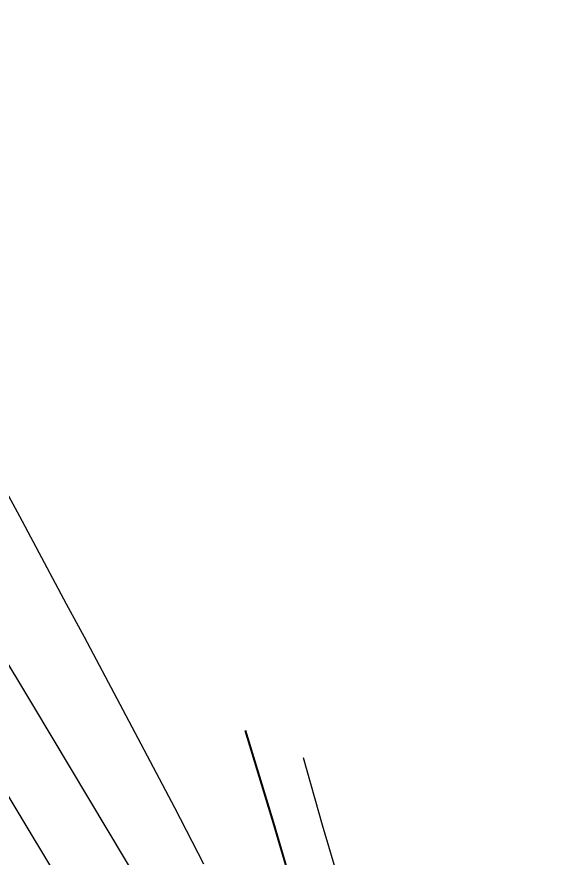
# Model space of a CAD drawing. Extents: x 368532 to 392481, y 10654822 to 10676899.
# Drawn here: x 378501.7 to 378612.6, y 10661721.4 to 10661893.2 of the extents above; entities that cross this region are included whole.
import ezdxf

# ---------------------------------------------------------------- set-up
doc = ezdxf.new("R2010")
doc.units = 0
for name, color, linetype in [('p_dtm slab', 7, 'Continuous'), ('p_railroad rr control', 7, 'Continuous'), ('p_road - paved curb', 7, 'Continuous')]:
    doc.layers.add(name, color=color, linetype=linetype)

msp = doc.modelspace()

# ---------------------------------------------------------------- linework, layer by layer
at = {"layer": 'p_dtm slab'}
for p, q in [((378502.35, 10661791.09), (378497.59, 10661799.61)), ((378511.89, 10661773.17), (378502.35, 10661791.09)), ((378515.56, 10661766.39), (378511.89, 10661773.17)), ((378525.91, 10661746.86), (378515.56, 10661766.39)), ((378548.36, 10661747.34), (378554.07, 10661728.53)), ((378534.06, 10661731.48), (378525.91, 10661746.86)), ((378539.97, 10661719.99), (378534.06, 10661731.48)), ((378554.07, 10661728.53), (378559.59, 10661709.8))]:
    msp.add_line(p, q, dxfattribs=at)
at = {"layer": 'p_railroad rr control'}
for points in [[(378612.65, 10661573.76), (378596.97, 10661599.85), (378574.71, 10661636.86), (378551.55, 10661675.32), (378527.91, 10661714.24), (378504.96, 10661752.54), (378482.42, 10661789.94), (378463.18, 10661821.93), (378438.11, 10661863.74), (378420.22, 10661893.2)], [(378408.32, 10661885.9), (378434.09, 10661843.24), (378467.99, 10661786.85), (378496, 10661740.35), (378527.8, 10661687.57), (378560.03, 10661634.45), (378583.68, 10661594.83), (378604.32, 10661560.18)]]:
    msp.add_lwpolyline(points, dxfattribs=at)
at = {"layer": 'p_road - paved curb'}
for p, q in [((378548.51, 10661747.39), (378554.21, 10661728.57)), ((378564.21, 10661727.96), (378560.38, 10661741.7)), ((378554.21, 10661728.57), (378559.74, 10661709.85)), ((378567.87, 10661715.69), (378564.21, 10661727.96))]:
    msp.add_line(p, q, dxfattribs=at)

doc.saveas('drawing.dxf')
